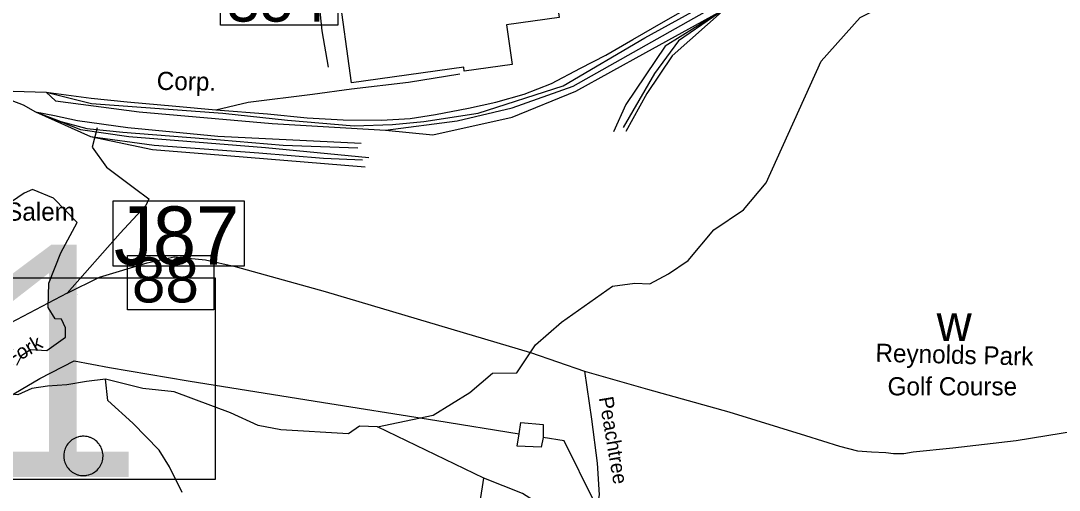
# Model space of a CAD drawing. Extents: x 1551653 to 1702041, y 811336 to 920032.
# Drawn here: x 1639549 to 1644240, y 852635 to 854755 of the extents above; entities that cross this region are included whole.
import ezdxf

# ---------------------------------------------------------------- set-up
doc = ezdxf.new("R2010")
doc.units = 0
for name, color, linetype in [('Old_Level_10', 7, 'Continuous'), ('Old_Level_14', 7, 'Continuous'), ('Old_Level_21', 7, 'Continuous'), ('Old_Level_22', 7, 'Continuous'), ('Old_Level_31', 7, 'Continuous'), ('Old_Level_35', 7, 'Continuous'), ('Old_Level_4', 7, 'Continuous'), ('Old_Level_41', 7, 'Continuous'), ('Old_Level_44', 7, 'Continuous'), ('Old_Level_56', 7, 'Continuous'), ('Old_Level_59', 7, 'Continuous'), ('Old_Level_62', 7, 'Continuous')]:
    doc.layers.add(name, color=color, linetype=linetype)

msp = doc.modelspace()

# ---------------------------------------------------------------- linework, layer by layer
at = {"layer": 'Old_Level_31'}
for points in [[(1640450.211, 854999.916), (1640981.391, 854999.916), (1640981.391, 854734.564), (1640450.211, 854734.564), (1640450.211, 854999.916)], [(1640030.374, 853695.362), (1640420.836, 853695.362), (1640420.836, 853449.252), (1640030.374, 853449.252), (1640030.374, 853695.362)]]:
    msp.add_lwpolyline(points, dxfattribs=at)
at = {"layer": 'Old_Level_35'}
for p, q in [((1639757.504, 853524.132), (1639199.499, 853230.379)), ((1641851.061, 853256.308), (1642094.525, 853171.906))]:
    msp.add_line(p, q, dxfattribs=at)
for points in [[(1640909.803, 855067.454), (1640893.461, 855021.561), (1640885.21, 854989.711), (1640885, 854959.701), (1640892.178, 854869.708), (1640908.733, 854709.485), (1640937.214, 854545.217)], [(1639893.35, 854270.969), (1639871.767, 854184.574), (1639936.516, 854093.86), (1640061.697, 853998.826), (1640126.447, 853951.309), (1640113.497, 853921.071), (1639996.949, 853795.798), (1639757.504, 853524.132)], [(1639757.504, 853524.132), (1639904.269, 853597.567), (1640120.1, 853662.364), (1640240.965, 853688.282), (1640383.413, 853675.322), (1640517.228, 853645.085), (1640922.99, 853532.772), (1641851.061, 853256.308)], [(1642094.525, 853171.906), (1642126.624, 852955.702), (1642152.523, 852756.994), (1642161.157, 852614.443), (1642139.574, 852489.171), (1642087.774, 852359.579), (1641966.909, 852199.749), (1641856.711, 852107.643)], [(1642094.525, 853171.906), (1642380.577, 853090.738), (1642747.748, 852988.209), (1643093.572, 852881.409), (1643247.272, 852834.417), (1643328.391, 852813.056), (1643392.432, 852808.785), (1643456.474, 852804.513), (1643490.629, 852800.24), (1643537.594, 852800.24), (1643580.288, 852808.785), (1643759.603, 852825.873), (1644045.656, 852860.049), (1644387.21, 852915.586)]]:
    msp.add_lwpolyline(points, dxfattribs=at)
at = {"layer": 'Old_Level_4'}
msp.add_line((1639805.035, 853517.56), (1639805.035, 853517.56), dxfattribs=at)
for points in [[(1639966.049, 853941.559), (1640557.339, 853941.559), (1640557.339, 853646.914), (1639966.049, 853646.914), (1639966.049, 853941.559)], [(1637635.816, 853594.647), (1640426.336, 853594.647), (1640426.336, 852682.836), (1637635.816, 852682.836), (1637635.816, 853594.647)]]:
    msp.add_lwpolyline(points, dxfattribs=at)
at = {"layer": 'Old_Level_41'}
msp.add_lwpolyline([(1640983.298, 854903.883), (1641655.511, 854997.575), (1641649.439, 855041.132), (1641937.297, 855081.255), (1641980.8, 854769.155), (1641743.401, 854736.065), (1641768.356, 854557.031), (1641552.31, 854526.917), (1641549.707, 854545.587), (1641043.086, 854474.968), (1640983.298, 854903.883)], dxfattribs=at)
at = {"layer": 'Old_Level_44'}
for points in [[(1639662.86, 854432.836), (1639868.611, 854380.848), (1640460.798, 854336.943), (1640753.236, 854305.236), (1641055.422, 854280.844), (1641227.944, 854285.696), (1641369.289, 854300.33), (1641615.425, 854336.916), (1641999.577, 854461.12), (1642367.562, 854678.198), (1642705.69, 854864.865), (1643017.623, 855047.797), (1643192.575, 855142.54), (1643489.887, 855249.86), (1643711.354, 855300.7), (1643920.934, 855320.212), (1644128.234, 855358.514)], [(1639662.86, 854432.836), (1639704.976, 854393.007), (1640082.708, 854344.225), (1640684.643, 854290.566), (1641196.41, 854261.296), (1641519.887, 854302.651), (1641768.459, 854361.19), (1642043.838, 854458.753), (1642778.688, 854874.477), (1643054.068, 855035.457), (1643452.984, 855220.333), (1643772.229, 855273.993), (1643920.934, 855320.212)], [(1641196.41, 854261.296), (1641410.332, 854239.285), (1641768.568, 854319.776), (1642056.132, 854436.851), (1642372.084, 854611.776), (1642730.321, 854809.342), (1643054.068, 855035.457)], [(1640429.131, 854351.904), (1640662.904, 854334.749), (1640842.575, 854315.793), (1641004.497, 854307.699), (1641178.049, 854305.827), (1641308.084, 854314.193), (1641421.905, 854331.396), (1641570.792, 854360.254), (1641694.995, 854386.746), (1641823.403, 854423.157), (1641946.047, 854471.494), (1642077.454, 854541.156), (1642191.992, 854599.695), (1642313.841, 854670.428), (1642451.99, 854750.21), (1642661.571, 854869.726)], [(1637880.284, 854840.633), (1638189.888, 854716.983), (1638400.965, 854631.6), (1638570.233, 854581.334), (1638724.472, 854532.897), (1638895.988, 854494.793), (1639099.427, 854470.382), (1639233.462, 854455.748), (1639384.788, 854441.349), (1639514.498, 854437.337), (1639662.86, 854432.836), (1639865.873, 854404.921), (1640029.722, 854388.028), (1640249.459, 854369.357), (1640429.131, 854351.904)], [(1642730.321, 854809.342), (1642459.695, 854640.443), (1642281.795, 854377.021), (1642225.745, 854252.628)], [(1642730.321, 854809.342), (1642520.62, 854664.833), (1642410.956, 854516.049), (1642269.61, 854272.14)], [(1642730.321, 854809.342), (1642491.377, 854596.539), (1642376.838, 854425.803), (1642281.795, 854255.067)], [(1640429.131, 854351.904), (1640575.811, 854387.071), (1640866.102, 854423.397), (1641042.273, 854447.032), (1641300.435, 854477.806), (1641532.712, 854514.909)], [(1639384.788, 854441.349), (1639559.324, 854375.624), (1639615.375, 854343.917)], [(1639615.375, 854343.917), (1639700.67, 854326.843), (1639805.459, 854304.891), (1640032.099, 854273.183), (1640439.075, 854234.157), (1641086.705, 854202.54)], [(1639615.375, 854343.917), (1639730.023, 854300.081), (1639846.998, 854268.373), (1640010.276, 854251.3), (1640451.37, 854217.152), (1640734.061, 854192.761), (1641072.001, 854180.756)], [(1639615.375, 854343.917), (1639817.744, 854263.577), (1640037.073, 854231.868), (1640653.63, 854183.086), (1641120.777, 854136.903)], [(1639615.375, 854343.917), (1639863.955, 854232.009), (1640151.519, 854192.984), (1640624.294, 854158.837), (1640916.733, 854134.445), (1641091.699, 854127.219)], [(1639863.955, 854232.009), (1640143.99, 854173.525), (1640387.688, 854154.012), (1641104.161, 854095.474)]]:
    msp.add_lwpolyline(points, dxfattribs=at)
at = {"layer": 'Old_Level_56'}
for points in [[(1639320.872, 852954.984), (1639634.976, 853139.108), (1639789.88, 853219.003), (1639949.352, 853188.95), (1640304.308, 853128.311), (1640878.96, 853036.992), (1641427.479, 852949.807), (1641800.441, 852889)], [(1641800.441, 852889), (1641807.097, 852940.893), (1641908.964, 852931.621), (1641908.183, 852873.603)], [(1641908.183, 852873.603), (1641899.689, 852829.755), (1641791.701, 852833.147), (1641800.441, 852889)], [(1644324.914, 848039.738), (1644159.33, 848369.879), (1643915.778, 848871.091), (1643571.064, 849583.675), (1643296.855, 850181.361), (1643065.094, 850652.322), (1643002.843, 850789.26), (1642842.975, 851105.273), (1642687.273, 851429.41), (1642531.61, 851765.351), (1642338.76, 852161.879), (1642140.358, 852580.533), (1642003.928, 852858.452), (1641908.183, 852873.603)]]:
    msp.add_lwpolyline(points, dxfattribs=at)
at = {"layer": 'Old_Level_59'}
msp.add_line((1641641.033, 852689.917), (1641159.6, 852921.132), dxfattribs=at)
for points in [[(1641159.6, 852921.132), (1641410.965, 852973.606), (1641576.776, 853076.045), (1641679.102, 853162.69), (1641789.299, 853165.315), (1641873.259, 853291.345), (1641991.328, 853393.745), (1642222.217, 853556.533), (1642321.918, 853569.662), (1642390.136, 853567.036), (1642474.096, 853611.672), (1642563.303, 853672.061), (1642680.032, 853811.193), (1642814.034, 853900.339), (1642916.047, 854023.012), (1643164.058, 854572.807), (1643341.017, 854769.402), (1643744.047, 854974.607), (1643837.038, 855103.995), (1644013.998, 855218.619), (1644181.013, 855251.325), (1644406.058, 855249.992)], [(1639530.257, 853199.45), (1639553.871, 853244.086), (1639593.227, 853270.341), (1639666.692, 853265.09), (1639750.651, 853325.48), (1639750.651, 853367.49), (1639732.285, 853406.874), (1639703.424, 853409.499), (1639671.939, 853459.387), (1639674.563, 853569.663), (1639729.661, 853706.196), (1639803.972, 853843.335), (1639696.934, 853953.858), (1639601.098, 853992.389), (1639564.366, 853976.635), (1639506.644, 853937.25)], [(1641159.6, 852921.132), (1641078.264, 852923.757), (1641028.414, 852889.624), (1640724.059, 852908.004), (1640621.733, 852926.384), (1640495.794, 852984.147), (1640241.291, 853078.669), (1640099.609, 853094.423), (1639931.689, 853136.432), (1639845.106, 853125.93), (1639755.899, 853110.177), (1639669.315, 853104.925), (1639598.474, 853094.423), (1639535.504, 853065.541), (1639433.178, 853076.043), (1639380.704, 853065.541), (1639281.002, 853073.42)], [(1640278.023, 852624.437), (1640220.301, 852739.964), (1640173.073, 852816.108), (1640055.005, 852936.886), (1639942.184, 853039.286), (1639931.689, 853136.432)], [(1642144.026, 848796.337), (1642112.961, 848925.007), (1642116.036, 849240.07), (1642152.023, 849433.024), (1642164.018, 849721.685), (1642149.05, 849866.401), (1642092.045, 850008.656), (1641977.011, 850175.158), (1641721.003, 850344.48), (1641573.981, 850554.299), (1641508.98, 850739.461), (1641504.981, 851080.873), (1641433.008, 851325.244), (1641450.95, 851449.659), (1641553.989, 851713.459), (1641580.953, 851863.916), (1641577.98, 852280.838), (1641641.033, 852689.917)], [(1643611.994, 851573.203), (1643404.071, 851659.479), (1642490.051, 851894.725), (1642348.975, 851973.055), (1642259.06, 852089.781), (1642145.051, 852315.287), (1641963.99, 852525.824), (1641815.02, 852620.763), (1641641.033, 852689.917)]]:
    msp.add_lwpolyline(points, dxfattribs=at)
at = {"layer": 'Old_Level_62'}
for points in [[(1639913.777, 852822.79), (1639912.444, 852825.815), (1639909.573, 852831.71), (1639907.933, 852834.581), (1639904.447, 852840.117), (1639902.499, 852842.783), (1639898.398, 852847.909), (1639893.989, 852852.677), (1639891.631, 852854.984), (1639886.608, 852859.239), (1639881.276, 852863.135), (1639875.74, 852866.621), (1639872.869, 852868.209), (1639867.025, 852871.08), (1639863.949, 852872.31), (1639860.873, 852873.49), (1639854.619, 852875.438), (1639848.263, 852876.924), (1639844.982, 852877.488), (1639841.701, 852877.949), (1639835.242, 852878.462), (1639831.961, 852878.514), (1639825.399, 852878.36), (1639822.119, 852878.052), (1639818.838, 852877.642), (1639815.557, 852877.129), (1639809.2, 852875.746), (1639806.022, 852874.874), (1639799.768, 852872.772), (1639793.719, 852870.209), (1639787.875, 852867.184), (1639782.339, 852863.801), (1639779.57, 852861.905), (1639774.444, 852857.906), (1639769.523, 852853.497), (1639765.012, 852848.781), (1639762.859, 852846.269), (1639760.808, 852843.706), (1639757.015, 852838.374), (1639753.631, 852832.735), (1639750.658, 852826.891), (1639749.325, 852823.867), (1639747.07, 852817.767), (1639746.044, 852814.588), (1639744.506, 852808.232), (1639743.891, 852805.003), (1639742.969, 852798.543), (1639742.763, 852795.263), (1639742.558, 852791.982), (1639742.661, 852785.42), (1639742.866, 852782.139), (1639743.174, 852778.858), (1639744.301, 852772.399), (1639744.917, 852769.169), (1639745.737, 852765.991), (1639747.787, 852759.737), (1639750.248, 852753.688), (1639753.119, 852747.793), (1639756.399, 852742.102), (1639758.245, 852739.386), (1639762.141, 852734.105), (1639766.447, 852729.133), (1639771.061, 852724.52), (1639773.521, 852722.315), (1639776.084, 852720.264), (1639781.313, 852716.368), (1639784.081, 852714.575), (1639786.952, 852712.883), (1639789.823, 852711.294), (1639795.667, 852708.423), (1639798.743, 852707.141), (1639804.894, 852704.988), (1639808.073, 852704.065), (1639811.251, 852703.245), (1639817.71, 852702.015), (1639824.169, 852701.246), (1639827.45, 852701.041), (1639830.731, 852700.939), (1639834.012, 852700.989), (1639837.293, 852701.144), (1639840.573, 852701.451), (1639843.854, 852701.861), (1639847.135, 852702.374), (1639853.492, 852703.758), (1639856.67, 852704.63), (1639862.924, 852706.731), (1639868.871, 852709.294), (1639871.844, 852710.729), (1639874.715, 852712.319), (1639877.585, 852713.959), (1639883.019, 852717.599), (1639885.685, 852719.547), (1639888.248, 852721.597), (1639893.169, 852726.006), (1639897.68, 852730.722), (1639899.833, 852733.234), (1639901.884, 852735.797), (1639905.677, 852741.129), (1639907.42, 852743.948), (1639910.599, 852749.689)], [(1639910.599, 852749.689), (1639913.264, 852755.636), (1639915.622, 852761.787), (1639917.468, 852768.093), (1639918.801, 852774.501), (1639919.723, 852781.011), (1639919.928, 852784.292), (1639920.134, 852787.573), (1639920.031, 852794.135), (1639919.416, 852800.645), (1639918.391, 852807.104), (1639917.673, 852810.334), (1639916.853, 852813.512), (1639913.777, 852822.79)]]:
    msp.add_lwpolyline(points, dxfattribs=at)

# ---------------------------------------------------------------- texts
at = {"layer": 'Old_Level_10'}
msp.add_text('Peachtree', height=65.6167, rotation=279.730633, dxfattribs=at).set_placement((1642159.56, 853052.227))
at = {"layer": 'Old_Level_14'}
msp.add_text('Corp.', height=82.0208, rotation=359.0744, dxfattribs=at).set_placement((1640162.292, 854442.859))
at = {"layer": 'Old_Level_21'}
msp.add_text('Fork', height=65.6167, rotation=29.857933, dxfattribs=at).set_placement((1639501.444, 853194.23))
at = {"layer": 'Old_Level_22'}
msp.add_text('Winston-Salem', height=82.02083, dxfattribs=at).set_placement((1639049.664, 853852.021))
for s, height, rotation, p in [('w', 164.042, 0.000017, (1643686.163, 853308.049)), ('Reynolds Park', 82.02083, 358.601631, (1643408.915, 853214.978)), ('Golf Course', 82.02083, 0.000017, (1643464.381, 853063.125))]:
    msp.add_text(s, height=height, rotation=rotation, dxfattribs=at).set_placement(p)
at = {"layer": 'Old_Level_31'}
for s, p in [('354', (1640477.712, 854750.779)), ('88', (1640050.726, 853482.946))]:
    msp.add_text(s, height=203.4117, dxfattribs=at).set_placement(p)
at = {"layer": 'Old_Level_4'}
for s, height, p in [('J87', 262.4661, (1639969.741, 853653.789)), ('J371', 1049.8646, (1637060.17, 852694.223))]:
    msp.add_text(s, height=height, dxfattribs=at).set_placement(p)

doc.saveas('drawing.dxf')
